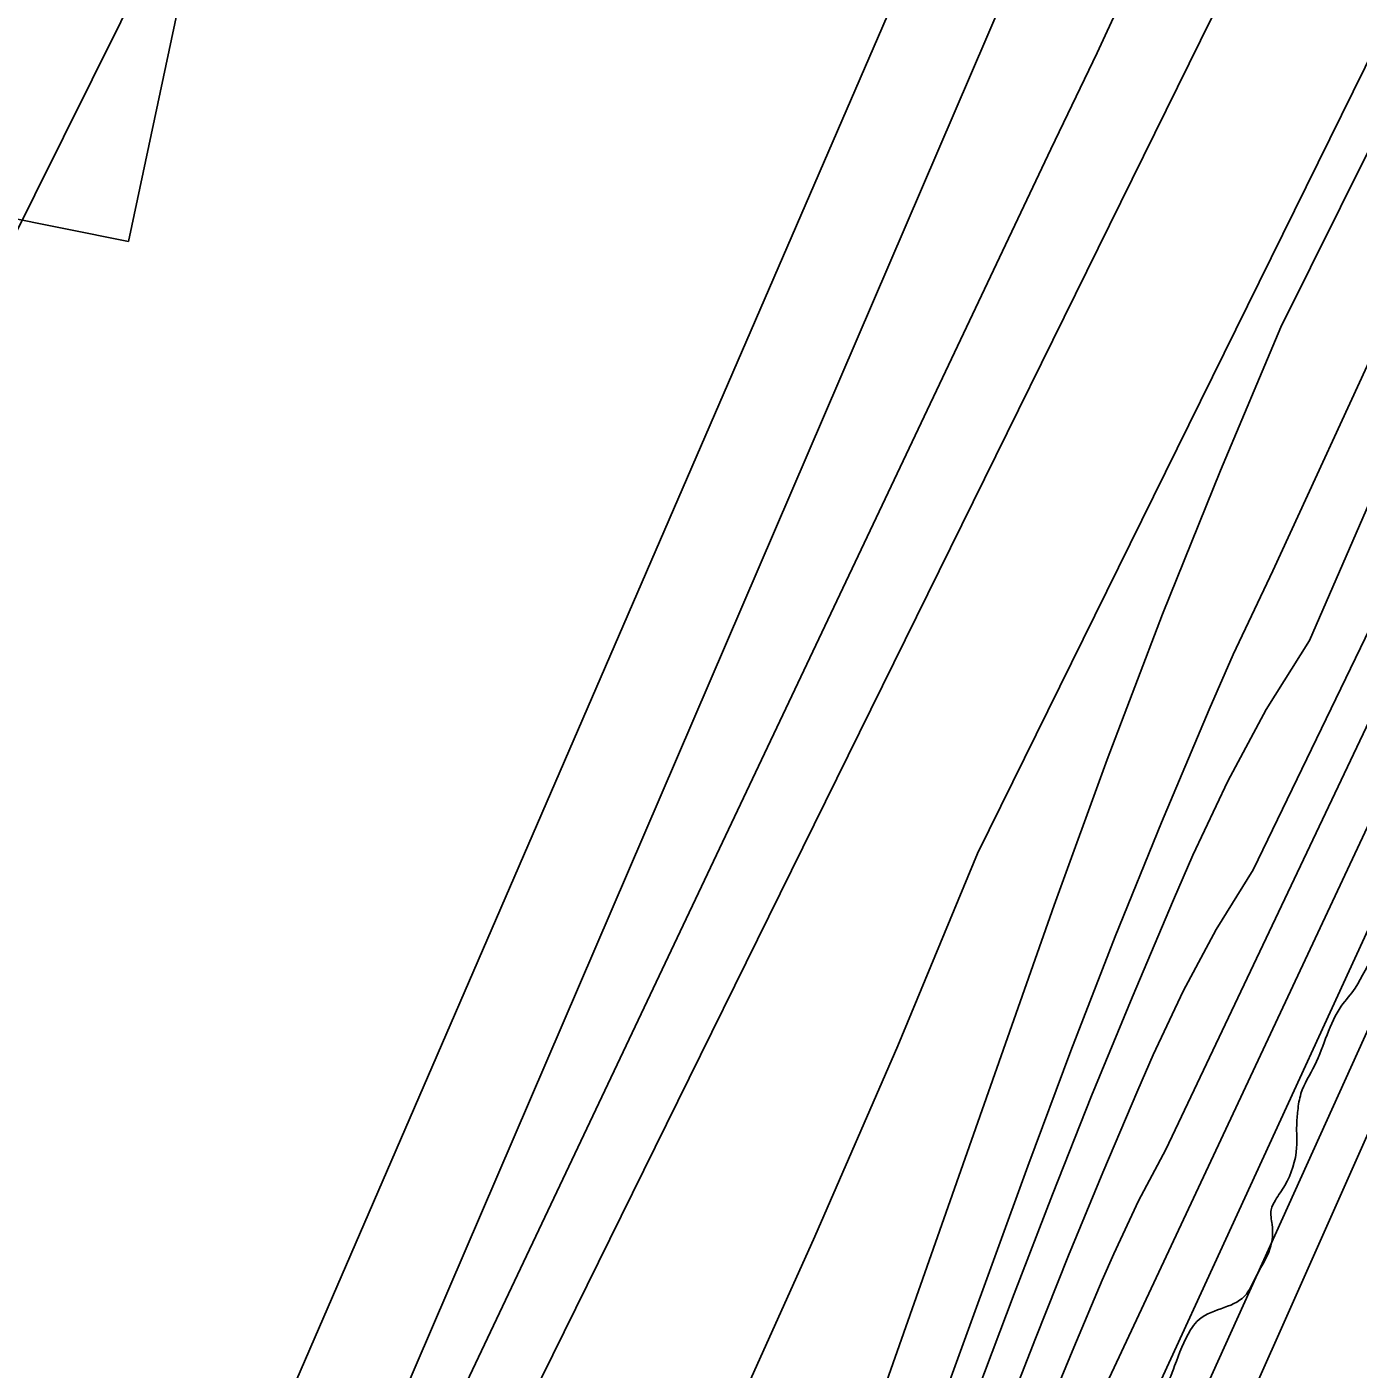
# Model space of a CAD drawing. Extents: x 3279314 to 3317160, y 734079 to 759431.
# Drawn here: x 3310836.9 to 3311325.8, y 742662.2 to 743155.3 of the extents above; entities that cross this region are included whole.
import ezdxf

# ---------------------------------------------------------------- set-up
doc = ezdxf.new("R2010")
doc.units = 0
for name, color, linetype in [('V-RIVR-EDGE', 7, 'Continuous'), ('V-RRAP-RVMT', 7, 'Continuous'), ('V-TOPO-DPTH', 7, 'Continuous'), ('V-TOPO-MAJR', 7, 'Continuous'), ('V-TOPO-MINR', 7, 'Continuous'), ('V-TOPO-WATR', 7, 'Continuous')]:
    doc.layers.add(name, color=color, linetype=linetype)

msp = doc.modelspace()

# ---------------------------------------------------------------- linework, layer by layer
at = {"layer": 'V-RIVR-EDGE'}
msp.add_spline([(3310747.15, 741422.06), (3310761.27, 741436.93), (3310772.16, 741448.54), (3310772.95, 741451.64), (3310772.56, 741453.19), (3310772.21, 741467.15), (3310772.61, 741472.19), (3310775.33, 741474.12), (3310776.11, 741477.23), (3310778.06, 741481.1), (3310778.46, 741484.98), (3310773.05, 741494.68), (3310773.84, 741499.34), (3310775.79, 741504.37), (3310780.07, 741508.63), (3310785.89, 741512.1), (3310795.63, 741530.31), (3310825.21, 741572.12), (3310845.06, 741601.54), (3310855.18, 741615.48), (3310863.33, 741620.88), (3310868.4, 741629.02), (3310883.19, 741654.19), (3310883.99, 741660.39), (3310891, 741675.88), (3310896.85, 741688.67), (3310901.53, 741697.96), (3310902.33, 741706.1), (3310905.45, 741716.18), (3310909.36, 741728.58), (3310914.03, 741736.71), (3310917.53, 741740.19), (3310923, 741754.53), (3310933.94, 741786.3), (3310941.35, 741805.29), (3310953.85, 741842.87), (3310965.15, 741864.56), (3310977.64, 741894.39), (3310990.11, 741919.18), (3311002.96, 741940.86), (3311006.46, 741946.29), (3311012.68, 741950.15), (3311016.96, 741957.12), (3311022.03, 741967.58), (3311022.04, 741972.23), (3311022.06, 741982.31), (3311022.86, 741990.84), (3311027.17, 742006.73), (3311033.04, 742029.98), (3311035.01, 742042.78), (3311036.22, 742059.84), (3311037.05, 742082.33), (3311037.48, 742099.39), (3311041.77, 742109.85), (3311041.78, 742116.06), (3311042.18, 742121.1), (3311045.29, 742122.64), (3311048.4, 742124.57), (3311051.13, 742129.99), (3311053.47, 742138.91), (3311056.59, 742142), (3311058.53, 742145.1), (3311058.94, 742155.18), (3311061.67, 742160.6), (3311067.12, 742166.02), (3311068.72, 742186.57), (3311068.74, 742196.26), (3311069.14, 742198.98), (3311072.24, 742201.68), (3311075.36, 742205.17), (3311079.24, 742207.48), (3311086.67, 742233.45), (3311085.13, 742236.17), (3311085.14, 742242.37), (3311089.43, 742249.73), (3311096.04, 742257.47), (3311105.36, 742263.26), (3311103.82, 742266.37), (3311108.48, 742271.01), (3311115.88, 742281.85), (3311117.83, 742289.22), (3311122.13, 742302.39), (3311129.54, 742317.5), (3311134.99, 742326.4), (3311141.62, 742341.12), (3311152.54, 742368.24), (3311150.24, 742377.17), (3311150.64, 742380.66), (3311162.31, 742395.36), (3311161.53, 742395.75), (3311151.07, 742400.04), (3311148.76, 742405.09), (3311149.94, 742412.46), (3311150.35, 742423.7), (3311155.04, 742437.26), (3311163.98, 742445.77), (3311167.48, 742449.64), (3311161.31, 742462.46), (3311160.93, 742465.95), (3311162.87, 742466.72), (3311179.16, 742465.9), (3311183.82, 742470.93), (3311192.39, 742486.42), (3311195.13, 742495.72), (3311195.92, 742501.93), (3311195.94, 742507.74), (3311195.56, 742512.4), (3311195.57, 742517.05), (3311192.1, 742523.26), (3311189.39, 742527.93), (3311189.4, 742531.8), (3311190.19, 742537.62), (3311193.69, 742542.65), (3311200.3, 742549.23), (3311213.92, 742566.26), (3311218.99, 742580.21), (3311220.18, 742587.96), (3311224.84, 742593.38), (3311234.98, 742613.9), (3311240.45, 742629.4), (3311242.8, 742639.87), (3311247.85, 742644.9), (3311258.37, 742663.49), (3311264.22, 742676.66), (3311266.55, 742679.75), (3311284.03, 742689.02), (3311288.31, 742696.37), (3311293.38, 742706.45), (3311294.17, 742715.36), (3311293.8, 742720.79), (3311295.36, 742724.28), (3311298.86, 742729.7), (3311303.16, 742743.65), (3311303.18, 742751.79), (3311303.59, 742757.22), (3311304.76, 742763.42), (3311309.83, 742773.88), (3311319.58, 742795.58), (3311324.64, 742802.16), (3311332.42, 742814.55), (3311339.81, 742819.96), (3311347.2, 742828.47), (3311350.71, 742838.16), (3311350.72, 742842.42), (3311349.58, 742850.57), (3311349.98, 742855.22), (3311352.71, 742861.81), (3311361.28, 742877.3), (3311366.72, 742882.33), (3311372.18, 742893.95), (3311375.31, 742905.19), (3311388.96, 742936.95), (3311408.46, 742981.89), (3311418.2, 743001.25), (3311424.81, 743008.61), (3311432.6, 743021), (3311438.45, 743033.39), (3311438.07, 743037.27), (3311433.43, 743043.1), (3311433.83, 743046.59), (3311437.33, 743050.07), (3311441.6, 743052), (3311445.88, 743057.03), (3311448.63, 743073.31), (3311456.81, 743089.19), (3311472.38, 743112.03), (3311480.95, 743125.97), (3311482.91, 743136.44), (3311492.26, 743150.76), (3311492.65, 743155.42), (3311492.67, 743160.07), (3311495.77, 743161.61), (3311500.43, 743161.99), (3311508.6, 743173.22), (3311523.01, 743197.22), (3311534.32, 743223.95), (3311544.45, 743244.87), (3311561.99, 743278.57), (3311577.18, 743305.29), (3311604.83, 743353.31), (3311621.21, 743390.49), (3311639.14, 743426.13), (3311651.2, 743442.39), (3311662.88, 743461.36), (3311672.23, 743477.24), (3311680.45, 743507.46), (3311680.88, 743525.69), (3311684.8, 743542.74), (3311697.32, 743588.47), (3311707.1, 743621.02), (3311721.14, 743655.89), (3311734.41, 743686.5), (3311736.38, 743700.06), (3311739.9, 743713.24), (3311739.93, 743722.94), (3311739.94, 743727.59), (3311741.49, 743729.91), (3311746.17, 743737.27), (3311747.35, 743747.74), (3311748.93, 743755.49), (3311752.05, 743766.34), (3311755.59, 743785.72), (3311758.35, 743802), (3311760.7, 743811.3), (3311763.81, 743814.79), (3311768.47, 743818.26), (3311774.69, 743822.9), (3311780.53, 743834.52), (3311784.45, 743850.41), (3311786.46, 743878.33), (3311787.65, 743888.8), (3311789.21, 743891.9), (3311789.61, 743900.04), (3311789.24, 743905.86), (3311786.94, 743916.72), (3311786.19, 743926.81), (3311786.21, 743936.5), (3311791.67, 743946.57), (3311801.41, 743965.94), (3311807.65, 743981.05), (3311809.63, 743995.78), (3311810.84, 744015.94), (3311809.34, 744037.27), (3311800.08, 744055.13), (3311797.77, 744062.12), (3311797.79, 744068.33), (3311798.19, 744076.08), (3311793.94, 744081.13), (3311782.74, 744099.39), (3311771.54, 744118.03), (3311765.4, 744143.25), (3311761.57, 744163.04), (3311761.21, 744176.23), (3311763.57, 744188.24), (3311763.73, 744251.84), (3311761.87, 744283.64), (3311758.45, 744312.74), (3311753.47, 744337.18), (3311747.32, 744362.02), (3311746.96, 744373.26), (3311744.68, 744392.66), (3311742.01, 744411.28), (3311738.17, 744425.25), (3311736.65, 744435.73), (3311732.02, 744447.76), (3311725.49, 744470.66), (3311719.34, 744494.71), (3311717.06, 744513.33), (3311705.96, 744572.31), (3311696.76, 744617.7), (3311694.49, 744640.2), (3311694.53, 744654.16), (3311703.54, 744690.59), (3311707.88, 744720.06), (3311710.67, 744750.69), (3311711.89, 744773.56), (3311709.62, 744797.23), (3311706.57, 744820.11), (3311700.78, 744830.6), (3311700.41, 744838.36), (3311702.4, 744857.74), (3311707.54, 744896.12), (3311711.09, 744922.87), (3311725.17, 744972.09), (3311744.31, 745024.39), (3311756.41, 745056.94), (3311759.15, 745068.95), (3311759.57, 745082.52), (3311759.65, 745112), (3311754.68, 745143.42), (3311747.79, 745176.79), (3311742.05, 745210.93), (3311741.31, 745224.51), (3311742.13, 745240.4), (3311741.4, 745260.96), (3311735.26, 745285.79), (3311730.24, 745296.28), (3311724.07, 745311.03), (3311721.77, 745321.5), (3311718.33, 745338.58), (3311704.47, 745381.66), (3311698.68, 745391.37), (3311697.52, 745395.64), (3311694.47, 745413.87), (3311694.48, 745418.52), (3311698.37, 745424.72), (3311703.83, 745435.56), (3311704.24, 745445.26), (3311703.1, 745454.18), (3311703.12, 745461.94), (3311703.15, 745473.18), (3311702.03, 745491.41), (3311702.44, 745502.66), (3311704.05, 745524.76), (3311702.54, 745540.66), (3311698.7, 745556.57), (3311694.07, 745565.5), (3311683.25, 745580.65), (3311676.28, 745585.32), (3311673.96, 745589.59), (3311673.98, 745597.35), (3311671.69, 745612.87), (3311671.7, 745617.91), (3311673.27, 745623.34), (3311672.9, 745629.15), (3311669.43, 745637.69), (3311666.72, 745640.03), (3311662.07, 745643.14), (3311657.03, 745644.32), (3311648.5, 745643.17), (3311641.91, 745645.13), (3311638.43, 745648.63), (3311636.51, 745655.61), (3311631.51, 745675.4), (3311626.14, 745696.36), (3311621.54, 745718.48), (3311619.31, 745758.04), (3311618.96, 745773.94), (3311619.37, 745782.47), (3311620.16, 745790.22), (3311620.57, 745799.14), (3311621.38, 745810), (3311621.02, 745821.63), (3311618.73, 745835.6), (3311611.04, 745862.76), (3311604.48, 745877.52), (3311597.54, 745894.21), (3311590.61, 745914.39), (3311586.38, 745928.36), (3311565.19, 745983.48), (3311553.63, 746012.99), (3311544.78, 746042.48), (3311533.99, 746070.04), (3311521.28, 746106.53), (3311510.15, 746151.93), (3311505.19, 746184.51), (3311496.37, 746224.87), (3311490.22, 746250.48), (3311484.08, 746273.76), (3311478.31, 746293.17), (3311471, 746317.23), (3311471.42, 746330.8), (3311471.45, 746343.21), (3311471.47, 746351.74), (3311473.82, 746360.27), (3311476.93, 746363.36), (3311479.66, 746369.17), (3311482.4, 746378.08), (3311481.3, 746405.23), (3311479.4, 746420.75), (3311474.01, 746438.6), (3311466.69, 746454.91), (3311460.5, 746461.13), (3311455.86, 746468.12), (3311452, 746477.05), (3311449.7, 746486.36), (3311444.7, 746501.5), (3311438.9, 746511.21), (3311428.07, 746521.32), (3311424.97, 746523.65), (3311423.05, 746528.7), (3311419.2, 746539.95), (3311414.56, 746547.72), (3311409.92, 746553.55), (3311400.25, 746564.04), (3311389.43, 746577.64), (3311381.69, 746585.81), (3311379.76, 746588.14), (3311379.38, 746592.02), (3311373.99, 746605.99), (3311366.29, 746629.28), (3311359.73, 746641.71), (3311346.97, 746656.09), (3311338.85, 746669.29), (3311329.22, 746695.3), (3311318.42, 746718.59), (3311316.9, 746728.68), (3311312.66, 746739.55), (3311306.51, 746761.67), (3311297.26, 746785.35), (3311290.32, 746803.2), (3311282.59, 746811.75), (3311274.09, 746825.35), (3311272.95, 746836.6), (3311269.12, 746852.89), (3311251.75, 746888.62), (3311235.93, 746920.45), (3311213.94, 746964.72), (3311200.05, 746995), (3311194.29, 747019.45), (3311190.45, 747034.58), (3311185.04, 747041.19), (3311184.66, 747044.68), (3311184.3, 747056.31), (3311182.77, 747064.46), (3311176.22, 747081.54), (3311170.07, 747103.27), (3311165.07, 747118.41), (3311158.51, 747132.39), (3311154.66, 747146.36), (3311151.59, 747156.83), (3311148.89, 747164.21), (3311146.21, 747178.18), (3311143.91, 747189.82), (3311142.78, 747203.39), (3311139.32, 747215.04), (3311130.06, 747234.45), (3311113.14, 747290.33), (3311105.06, 747316.34)], degree=3, dxfattribs=at)
at = {"layer": 'V-RRAP-RVMT'}
for p, q in [((3310874.25, 743076.44), (3310899.08, 743193.68)), ((3310826.6, 743085.99), (3310874.25, 743076.44))]:
    msp.add_line(p, q, dxfattribs=at)
at = {"layer": 'V-TOPO-DPTH'}
for p, q in [((3311560.12, 743610.81), (3311185.95, 742851.64)), ((3311185.95, 742851.64), (3311560.12, 743610.81)), ((3311185.95, 742851.64), (3311156.75, 742781.02)), ((3311156.75, 742781.02), (3311185.95, 742851.64)), ((3311156.75, 742781.02), (3311126.23, 742710.96)), ((3311126.23, 742710.96), (3311156.75, 742781.02)), ((3311126.23, 742710.96), (3311094.83, 742641.28)), ((3311094.83, 742641.28), (3311126.23, 742710.96))]:
    msp.add_line(p, q, dxfattribs=at)
for points in [[(3311655.74, 743608.23), (3311287.17, 742845.58), (3311273.57, 742823.73), (3311261.5, 742801), (3311250.46, 742777.67), (3311244.88, 742764.74), (3311232.02, 742734.43), (3311219.42, 742704), (3311207.23, 742673.42), (3311195.3, 742642.72), (3311115.76, 742434.06), (3311110.61, 742420.71), (3311105.39, 742407.39), (3311100.05, 742394.12), (3311094.64, 742380.88), (3310637.07, 741273.78)], [(3311655.74, 743608.23), (3311287.17, 742845.58), (3311273.57, 742823.73), (3311261.5, 742801), (3311250.46, 742777.67), (3311244.88, 742764.74), (3311232.02, 742734.43), (3311219.42, 742704), (3311207.23, 742673.42), (3311195.3, 742642.72), (3311115.76, 742434.06), (3311110.61, 742420.71), (3311105.39, 742407.39), (3311100.05, 742394.12), (3311094.64, 742380.88), (3310637.07, 741273.78)], [(3310513.38, 741243.62), (3311048.55, 742381.01), (3311057.32, 742400.22), (3311065.79, 742419.57), (3311073.8, 742439.1), (3311081.51, 742458.77), (3311088.93, 742478.56), (3311096.25, 742498.38), (3311103.43, 742518.25), (3311110.51, 742538.16), (3311214.14, 742832.61), (3311233.64, 742886.2), (3311253.89, 742939.49), (3311275.26, 742992.34), (3311297.39, 743044.9), (3311570.82, 743595.19)], [(3310513.38, 741243.62), (3311048.55, 742381.01), (3311057.32, 742400.22), (3311065.79, 742419.57), (3311073.8, 742439.1), (3311081.51, 742458.77), (3311088.93, 742478.56), (3311096.25, 742498.38), (3311103.43, 742518.25), (3311110.51, 742538.16), (3311214.14, 742832.61), (3311233.64, 742886.2), (3311253.89, 742939.49), (3311275.26, 742992.34), (3311297.39, 743044.9), (3311570.82, 743595.19)], [(3310624.05, 741206.89), (3310732.31, 741449.7), (3310789.15, 741578.74), (3310845.19, 741708.12), (3310900.03, 741838.01), (3310954.09, 741968.25), (3311110.08, 742348.97), (3311120.42, 742374.48), (3311130.63, 742400.04), (3311140.66, 742425.67), (3311150.56, 742451.36), (3311187.44, 742548.13), (3311194.95, 742567.45), (3311202.63, 742586.71), (3311210.56, 742605.87), (3311218.66, 742624.96), (3311221.67, 742631.92), (3311228.86, 742647.21), (3311668.44, 743585.66)], [(3310624.05, 741206.89), (3310732.31, 741449.7), (3310789.15, 741578.74), (3310845.19, 741708.12), (3310900.03, 741838.01), (3310954.09, 741968.25), (3311110.08, 742348.97), (3311120.42, 742374.48), (3311130.63, 742400.04), (3311140.66, 742425.67), (3311150.56, 742451.36), (3311187.44, 742548.13), (3311194.95, 742567.45), (3311202.63, 742586.71), (3311210.56, 742605.87), (3311218.66, 742624.96), (3311221.67, 742631.92), (3311228.86, 742647.21), (3311668.44, 743585.66)], [(3310579.27, 741266.94), (3310800.11, 741744.33), (3310850.31, 741854.68), (3310899.56, 741965.45), (3310947.39, 742076.83), (3310994.28, 742188.63), (3311083.25, 742404.63), (3311084.91, 742408.75), (3311086.55, 742412.88), (3311088.13, 742417.04), (3311089.67, 742421.2), (3311204.45, 742736.83), (3311220.25, 742779.1), (3311236.54, 742821.17), (3311253.57, 742862.95), (3311271.09, 742904.53), (3311279.81, 742924.72), (3311294.43, 742955.43), (3311581.53, 743579.57)], [(3311581.53, 743579.57), (3311294.43, 742955.43), (3311279.81, 742924.72), (3311271.09, 742904.53), (3311253.57, 742862.95), (3311236.54, 742821.17), (3311220.25, 742779.1), (3311204.45, 742736.83), (3311089.67, 742421.2), (3311088.13, 742417.04), (3311086.55, 742412.88), (3311084.91, 742408.75), (3311083.25, 742404.63), (3310994.28, 742188.63), (3310947.39, 742076.83), (3310899.56, 741965.45), (3310850.31, 741854.68), (3310800.11, 741744.33), (3310579.27, 741266.94)], [(3311681.82, 743566.46), (3311199.86, 742500.49), (3311196.53, 742494.09), (3311193.47, 742487.54), (3311192.44, 742485.17), (3311189.11, 742477.31), (3311185.84, 742469.42), (3311182.68, 742461.49), (3311179.59, 742453.53), (3311171, 742431), (3311163.6, 742411.78), (3311156.12, 742392.59), (3311148.51, 742373.45), (3311140.81, 742354.35), (3311100.85, 742256.04), (3311072.83, 742187.92), (3311044.43, 742119.97), (3311015.47, 742052.25), (3310986.12, 741984.7), (3310648.23, 741215.56)]]:
    msp.add_lwpolyline(points, dxfattribs=at)
at = {"layer": 'V-TOPO-MAJR'}
msp.add_lwpolyline([(3310451.06, 741300.6), (3310656.48, 741755.39), (3310707.79, 741871.17), (3310758, 741987.42), (3310806.56, 742104.36), (3310854.01, 742221.78), (3310924.19, 742399.06), (3310935.59, 742428.23), (3310946.8, 742457.48), (3310957.75, 742486.82), (3310968.51, 742516.24), (3311001.59, 742607.93), (3311005.15, 742616.72), (3311009.15, 742625.28), (3311288.7, 743192.66)], dxfattribs=at)
at = {"layer": 'V-TOPO-MINR'}
for p, q in [((3311185.95, 742851.64), (3311560.12, 743610.81)), ((3311156.75, 742781.02), (3311185.95, 742851.64)), ((3311126.23, 742710.96), (3311156.75, 742781.02)), ((3311094.83, 742641.28), (3311126.23, 742710.96))]:
    msp.add_line(p, q, dxfattribs=at)
for points in [[(3311102.83, 743622.96), (3310776.54, 742966.48), (3310773.62, 742963.08), (3310762.56, 742949.08), (3310752.35, 742934.53), (3310743.41, 742919.17), (3310735.32, 742903.27), (3310638.09, 742690.14), (3310628.62, 742669.18), (3310619.26, 742648.18), (3310610.06, 742627.11), (3310600.96, 742605.99), (3310589.55, 742579.24), (3310586.26, 742571.45), (3310582.99, 742563.65), (3310579.77, 742555.83), (3310576.57, 742547.99), (3310538.18, 742453.03), (3310515.55, 742397.82), (3310492.56, 742342.76), (3310469.05, 742287.92), (3310445.17, 742233.24), (3310117.58, 741492.55)], [(3310637.07, 741273.78), (3311094.64, 742380.88), (3311100.05, 742394.12), (3311105.39, 742407.39), (3311110.61, 742420.71), (3311115.76, 742434.06), (3311195.3, 742642.72), (3311207.23, 742673.42), (3311219.42, 742704), (3311232.02, 742734.43), (3311244.88, 742764.74), (3311250.46, 742777.67), (3311261.5, 742801), (3311273.57, 742823.73), (3311287.17, 742845.58), (3311655.74, 743608.23)], [(3310675.54, 741340.09), (3310707.53, 741412.54), (3310739.09, 741485.18), (3310769.98, 741558.09), (3310800.45, 741631.2), (3311102.34, 742364.93), (3311110.23, 742384.3), (3311118.01, 742403.72), (3311125.64, 742423.19), (3311133.16, 742442.71), (3311191.37, 742595.43), (3311201.09, 742620.44), (3311211.03, 742645.36), (3311221.29, 742670.15), (3311231.77, 742694.85), (3311235.99, 742704.63), (3311245.14, 742724.02), (3311255.13, 742742.93), (3311663.26, 743602.86)], [(3310513.38, 741243.62), (3311048.55, 742381.01), (3311057.32, 742400.22), (3311065.79, 742419.57), (3311073.8, 742439.1), (3311081.51, 742458.77), (3311088.93, 742478.56), (3311096.25, 742498.38), (3311103.43, 742518.25), (3311110.51, 742538.16), (3311214.14, 742832.61), (3311233.64, 742886.2), (3311253.89, 742939.49), (3311275.26, 742992.34), (3311297.39, 743044.9), (3311570.82, 743595.19)], [(3310579.27, 741266.94), (3310800.11, 741744.33), (3310850.31, 741854.68), (3310899.56, 741965.45), (3310947.39, 742076.83), (3310994.28, 742188.63), (3311083.25, 742404.63), (3311084.91, 742408.75), (3311086.55, 742412.88), (3311088.13, 742417.04), (3311089.67, 742421.2), (3311204.45, 742736.83), (3311220.25, 742779.1), (3311236.54, 742821.17), (3311253.57, 742862.95), (3311271.09, 742904.53), (3311279.81, 742924.72), (3311294.43, 742955.43), (3311581.53, 743579.57)], [(3310633.57, 741210.26), (3310843.71, 741682.53), (3310895.61, 741800.66), (3310946.77, 741919.11), (3310996.82, 742038.03), (3311046.13, 742157.26), (3311117.84, 742333), (3311130.63, 742364.65), (3311143.27, 742396.35), (3311155.69, 742428.15), (3311167.95, 742460.01), (3311183.52, 742500.83), (3311188.82, 742514.47), (3311194.24, 742528.07), (3311199.83, 742541.59), (3311675.13, 743576.06)], [(3310615.15, 741280.16), (3310671.3, 741404.53), (3310714.89, 741502.36), (3310757.84, 741600.46), (3310799.83, 741698.99), (3310841.17, 741797.79), (3311087.75, 742395.24), (3311090.9, 742402.97), (3311094, 742410.71), (3311097.02, 742418.48), (3311100, 742426.27), (3311199.47, 742689.92), (3311213.51, 742726.34), (3311227.88, 742762.62), (3311242.76, 742798.69), (3311257.98, 742834.63), (3311265.06, 742851.03), (3311277.93, 742878.13), (3311292.01, 742904.52), (3311307.94, 742929.84), (3311586.88, 743571.76)], [(3310648.23, 741215.56), (3310986.12, 741984.7), (3311015.47, 742052.25), (3311044.43, 742119.97), (3311072.83, 742187.92), (3311100.85, 742256.04), (3311140.81, 742354.35), (3311148.51, 742373.45), (3311156.12, 742392.59), (3311163.6, 742411.78), (3311171, 742431), (3311179.59, 742453.53), (3311182.68, 742461.49), (3311185.84, 742469.42), (3311189.11, 742477.31), (3311192.44, 742485.17), (3311193.47, 742487.54), (3311196.53, 742494.09), (3311199.86, 742500.49), (3311681.82, 743566.46)], [(3310675.66, 741225.8), (3311121.86, 742274.31), (3311129.89, 742293.32), (3311137.85, 742312.36), (3311145.72, 742331.44), (3311153.52, 742350.55), (3311164.59, 742377.89), (3311166.78, 742383.35), (3311168.96, 742388.82), (3311171.09, 742394.31), (3311173.21, 742399.81), (3311175.66, 742406.26), (3311176.55, 742408.53), (3311177.45, 742410.79), (3311178.38, 742413.04), (3311179.33, 742415.28), (3311179.59, 742415.88), (3311180.48, 742417.79), (3311181.45, 742419.66), (3311182.52, 742421.47), (3311183.67, 742423.23), (3311184.9, 742424.94), (3311186.19, 742426.62), (3311688.5, 743556.87)], [(3310367.4, 741351.13), (3310772.49, 742233.49), (3310790.54, 742273.72), (3310808.12, 742314.15), (3310825, 742354.88), (3310841.42, 742395.8), (3310842.19, 742397.77), (3310857.05, 742438.12), (3310870.82, 742478.81), (3310882.96, 742520.02), (3310894.02, 742561.57), (3311321.64, 743549.18)], [(3310396.49, 741359.55), (3310523.99, 741617.78), (3310591.33, 741757.7), (3310656.78, 741898.49), (3310719.37, 742040.57), (3310780.06, 742183.51), (3310893.94, 742459.44), (3310896.16, 742465.1), (3310898.25, 742470.8), (3310900.15, 742476.57), (3310901.91, 742482.38), (3311255.36, 743305.09)], [(3310471.96, 741392.98), (3310901.88, 742443.34), (3310906.63, 742455.26), (3310911.21, 742467.25), (3310915.56, 742479.33), (3310919.74, 742491.46), (3311212.95, 743110.33), (3311229.94, 743145.72), (3311246.38, 743181.36)]]:
    msp.add_lwpolyline(points, dxfattribs=at)
at = {"layer": 'V-TOPO-WATR'}
msp.add_lwpolyline([(3310624.05, 741206.89), (3310732.31, 741449.7), (3310789.15, 741578.74), (3310845.19, 741708.12), (3310900.03, 741838.01), (3310954.09, 741968.25), (3311110.08, 742348.97), (3311120.42, 742374.48), (3311130.63, 742400.04), (3311140.66, 742425.67), (3311150.56, 742451.36), (3311187.44, 742548.13), (3311194.95, 742567.45), (3311202.63, 742586.71), (3311210.56, 742605.87), (3311218.66, 742624.96), (3311221.67, 742631.92), (3311228.86, 742647.21), (3311668.44, 743585.66)], dxfattribs=at)

doc.saveas('drawing.dxf')
